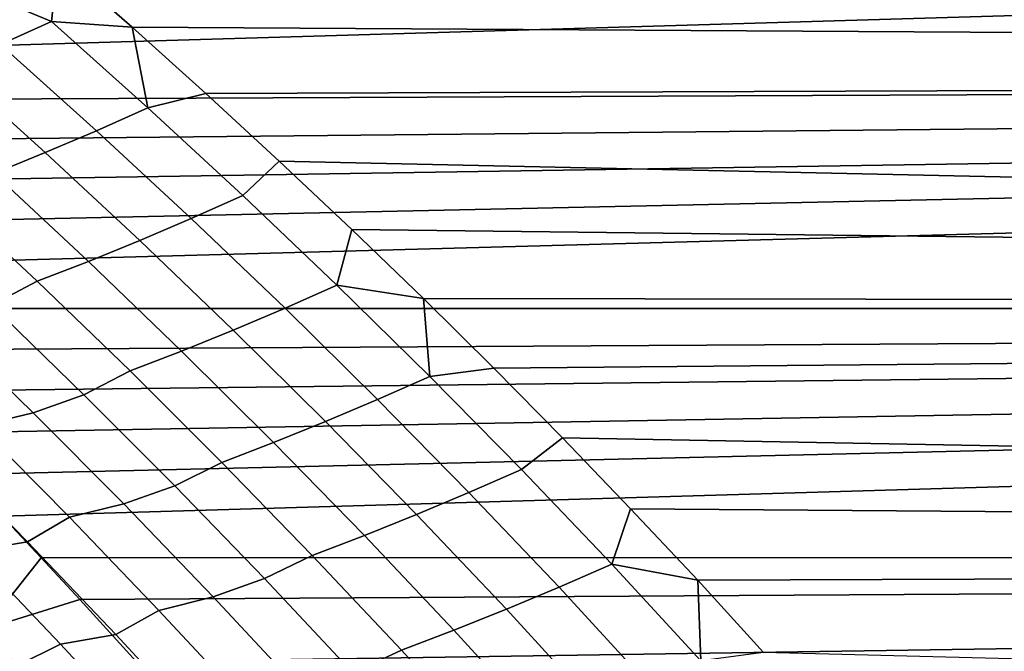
# Model space of a CAD drawing. Header units: metres. Extents: x -29 to 117, y -464 to 29.
# Tile 261 of 362: x 28.05 to 31.78, y 16.29 to 18.68. Entities that reach past the tile are written whole.
import ezdxf

# ---------------------------------------------------------------- set-up
doc = ezdxf.new("R2010")
doc.units = ezdxf.units.M
doc.layers.add('solid_24_501_056_XXX', color=7, linetype='CONTINUOUS')

msp = doc.modelspace()

# ---------------------------------------------------------------- linework, layer by layer
at = {"layer": 'solid_24_501_056_XXX'}
for points in [[(26.027601, 18.690506, 72.848618), (26.203482, 18.533615, 72.988213), (54.700001, 19.374289, 72.214767)], [(26.377296, 18.376322, 73.126068), (54.700001, 18.498892, 73.018822), (54.700001, 19.374289, 72.214767), (26.203482, 18.533615, 72.988213)], [(28.19315, 18.901491, 31.342468), (27.911694, 19.14316, 31.566217), (54.700001, 19.374289, 31.785229), (54.700001, 18.498892, 30.981176)], [(27.607986, 18.909508, 31.332251), (27.800459, 18.996, 31.425028), (28.19315, 18.901491, 31.342468), (28.168783, 18.676388, 31.134441)], [(28.168783, 18.676388, 31.134441), (27.975363, 18.589546, 31.043985), (27.607986, 18.909508, 31.332251)], [(28.168783, 18.676388, 31.134441), (28.19315, 18.901491, 31.342468), (28.473667, 18.654995, 31.119598)], [(28.473667, 18.654995, 31.119598), (28.19315, 18.901491, 31.342468), (54.700001, 18.498892, 30.981176)], [(28.168783, 18.676388, 31.134441), (28.533148, 18.350363, 30.847136), (28.338762, 18.263258, 30.759035), (27.975363, 18.589546, 31.043985)], [(28.168783, 18.676388, 31.134441), (28.473667, 18.654995, 31.119598), (28.533148, 18.350363, 30.847136)], [(28.753351, 18.403654, 30.897738), (28.473667, 18.654995, 31.119598), (54.700001, 18.498892, 30.981176)], [(28.533148, 18.350363, 30.847136), (28.473667, 18.654995, 31.119598), (28.753351, 18.403654, 30.897738)], [(27.975363, 18.589546, 31.043985), (28.338762, 18.263258, 30.759035), (28.144646, 18.180349, 30.666409), (27.782213, 18.506971, 30.94907)], [(26.377296, 18.376322, 73.126068), (26.548862, 18.218807, 73.262054), (54.700001, 18.498892, 73.018822)], [(26.548862, 18.218807, 73.262054), (26.717997, 18.061264, 73.396042), (54.700001, 18.498892, 73.018822)], [(26.717997, 18.061264, 73.396042), (26.88452, 17.903883, 73.527908), (54.700001, 18.498892, 73.018822)], [(26.88452, 17.903883, 73.527908), (27.048281, 17.746828, 73.657562), (54.700001, 18.498892, 73.018822)], [(27.209517, 17.589853, 73.785248), (54.700001, 17.59016, 73.785004), (54.700001, 18.498892, 73.018822), (27.048281, 17.746828, 73.657562)], [(27.782213, 18.506971, 30.94907), (28.144646, 18.180349, 30.666409), (27.950939, 18.101692, 30.569319), (27.58947, 18.428722, 30.84976)], [(29.03117, 18.148201, 30.677647), (28.753351, 18.403654, 30.897738), (54.700001, 18.498892, 30.981176), (54.700001, 17.59016, 30.215)], [(28.893394, 18.017872, 30.563232), (28.533148, 18.350363, 30.847136), (28.753351, 18.403654, 30.897738), (29.03117, 18.148201, 30.677647)], [(28.533148, 18.350363, 30.847136), (28.893394, 18.017872, 30.563232), (28.698021, 17.930592, 30.47752), (28.338762, 18.263258, 30.759035)], [(28.338762, 18.263258, 30.759035), (28.698021, 17.930592, 30.47752), (28.50292, 17.847435, 30.387213), (28.144646, 18.180349, 30.666409)], [(28.144646, 18.180349, 30.666409), (28.50292, 17.847435, 30.387213), (28.308231, 17.768456, 30.292376), (27.950939, 18.101692, 30.569319)], [(29.249353, 17.678862, 30.282848), (28.893394, 18.017872, 30.563232), (29.03117, 18.148201, 30.677647), (29.306091, 17.889402, 30.460054)], [(29.306091, 17.889402, 30.460054), (29.03117, 18.148201, 30.677647), (54.700001, 17.59016, 30.215)], [(27.950939, 18.101692, 30.569319), (28.308231, 17.768456, 30.292376), (28.114096, 17.693716, 30.193075), (27.757784, 18.027346, 30.467836)], [(27.757784, 18.027346, 30.467836), (28.114096, 17.693716, 30.193075), (27.941925, 17.602943, 30.073074), (27.58864, 17.935741, 30.344128)], [(28.893394, 18.017872, 30.563232), (29.249353, 17.678862, 30.282848), (29.052977, 17.591499, 30.199554), (28.698021, 17.930592, 30.47752)], [(28.698021, 17.930592, 30.47752), (29.052977, 17.591499, 30.199554), (28.856874, 17.508181, 30.111599), (28.50292, 17.847435, 30.387213)], [(29.249353, 17.678862, 30.282848), (29.306091, 17.889402, 30.460054), (29.577089, 17.628056, 30.245651)], [(29.577089, 17.628056, 30.245651), (29.306091, 17.889402, 30.460054), (54.700001, 17.59016, 30.215)], [(28.50292, 17.847435, 30.387213), (28.856874, 17.508181, 30.111599), (28.661186, 17.42897, 30.019045), (28.308231, 17.768456, 30.292376)], [(28.308231, 17.768456, 30.292376), (28.661186, 17.42897, 30.019045), (28.466053, 17.353922, 29.921961), (28.114096, 17.693716, 30.193075)], [(28.114096, 17.693716, 30.193075), (28.466053, 17.353922, 29.921961), (28.290869, 17.264124, 29.80567), (27.941925, 17.602943, 30.073074)], [(29.249353, 17.678862, 30.282848), (29.600866, 17.333279, 30.006105), (29.403467, 17.245926, 29.925257), (29.052977, 17.591499, 30.199554)], [(29.249353, 17.678862, 30.282848), (29.577089, 17.628056, 30.245651), (29.600866, 17.333279, 30.006105)], [(27.941925, 17.602943, 30.073074), (28.290869, 17.264124, 29.80567), (28.09906, 17.195707, 29.698441), (27.751295, 17.534843, 29.963633)], [(29.843132, 17.364986, 30.035091), (29.577089, 17.628056, 30.245651), (54.700001, 17.59016, 30.215)], [(29.600866, 17.333279, 30.006105), (29.577089, 17.628056, 30.245651), (29.843132, 17.364986, 30.035091)], [(27.209517, 17.589853, 73.785248), (27.368374, 17.43285, 73.911087), (54.700001, 17.59016, 73.785004)], [(27.368374, 17.43285, 73.911087), (27.524921, 17.275803, 74.035126), (54.700001, 17.59016, 73.785004)], [(27.524921, 17.275803, 74.035126), (27.679228, 17.118692, 74.157402), (54.700001, 17.59016, 73.785004)], [(27.679228, 17.118692, 74.157402), (27.831364, 16.961498, 74.277962), (54.700001, 17.59016, 73.785004)], [(27.831364, 16.961498, 74.277962), (27.981396, 16.804203, 74.396851), (54.700001, 17.59016, 73.785004)], [(28.129396, 16.646782, 74.514099), (54.700001, 16.649729, 74.511917), (54.700001, 17.59016, 73.785004), (27.981396, 16.804203, 74.396851)], [(29.052977, 17.591499, 30.199554), (29.403467, 17.245926, 29.925257), (29.206343, 17.162544, 29.839684), (28.856874, 17.508181, 30.111599)], [(30.103823, 17.10047, 29.828533), (29.843132, 17.364986, 30.035091), (54.700001, 17.59016, 30.215), (54.700001, 16.649729, 29.488081)], [(28.09906, 17.195707, 29.698441), (27.893084, 17.146635, 29.598394), (27.544903, 17.487247, 29.862673), (27.751295, 17.534843, 29.963633)], [(28.856874, 17.508181, 30.111599), (29.206343, 17.162544, 29.839684), (29.009638, 17.083189, 29.749443), (28.661186, 17.42897, 30.019045)], [(28.661186, 17.42897, 30.019045), (29.009638, 17.083189, 29.749443), (28.813488, 17.007921, 29.654606), (28.466053, 17.353922, 29.921961)], [(28.466053, 17.353922, 29.921961), (28.813488, 17.007921, 29.654606), (28.635311, 16.919247, 29.542021), (28.290869, 17.264124, 29.80567)], [(29.947767, 16.981071, 29.733122), (29.600866, 17.333279, 30.006105), (29.843132, 17.364986, 30.035091), (30.103823, 17.10047, 29.828533)], [(29.600866, 17.333279, 30.006105), (29.947767, 16.981071, 29.733122), (29.749329, 16.893826, 29.654747), (29.403467, 17.245926, 29.925257)], [(28.290869, 17.264124, 29.80567), (28.635311, 16.919247, 29.542021), (28.442308, 16.850601, 29.437035), (28.09906, 17.195707, 29.698441)], [(29.403467, 17.245926, 29.925257), (29.749329, 16.893826, 29.654747), (29.551167, 16.810472, 29.571581), (29.206343, 17.162544, 29.839684)], [(28.442308, 16.850601, 29.437035), (28.236704, 16.800097, 29.337957), (27.893084, 17.146635, 29.598394), (28.09906, 17.195707, 29.698441)], [(29.206343, 17.162544, 29.839684), (29.551167, 16.810472, 29.571581), (29.353424, 16.73107, 29.483683), (29.009638, 17.083189, 29.749443)], [(27.893084, 17.146635, 29.598394), (28.236704, 16.800097, 29.337957), (28.077982, 16.706852, 29.199989), (27.739243, 17.051064, 29.455498)], [(29.009638, 17.083189, 29.749443), (29.353424, 16.73107, 29.483683), (29.156242, 16.655676, 29.391119), (28.813488, 17.007921, 29.654606)], [(30.289894, 16.622185, 29.464018), (29.947767, 16.981071, 29.733122), (30.103823, 17.10047, 29.828533), (30.361376, 16.832481, 29.624397)], [(30.361376, 16.832481, 29.624397), (30.103823, 17.10047, 29.828533), (54.700001, 16.649729, 29.488081)], [(28.077982, 16.706852, 29.199989), (27.867466, 16.672523, 29.097828), (27.527502, 17.01894, 29.353157), (27.739243, 17.051064, 29.455498)], [(28.813488, 17.007921, 29.654606), (29.156242, 16.655676, 29.391119), (28.975094, 16.568272, 29.28224), (28.635311, 16.919247, 29.542021)], [(29.947767, 16.981071, 29.733122), (30.289894, 16.622185, 29.464018), (30.090397, 16.535147, 29.38814), (29.749329, 16.893826, 29.654747)], [(28.635311, 16.919247, 29.542021), (28.975094, 16.568272, 29.28224), (28.780884, 16.499493, 29.179522), (28.442308, 16.850601, 29.437035)], [(29.749329, 16.893826, 29.654747), (30.090397, 16.535147, 29.38814), (29.891178, 16.451921, 29.307405), (29.551167, 16.810472, 29.571581)], [(28.780884, 16.499493, 29.179522), (28.575607, 16.447601, 29.081467), (28.236704, 16.800097, 29.337957), (28.442308, 16.850601, 29.437035)], [(30.289894, 16.622185, 29.464018), (30.361376, 16.832481, 29.624397), (30.615387, 16.561588, 29.423159)], [(30.615387, 16.561588, 29.423159), (30.361376, 16.832481, 29.624397), (54.700001, 16.649729, 29.488081)], [(27.915043, 16.376852, 74.722275), (28.129396, 16.646782, 74.514099), (27.981396, 16.804203, 74.396851), (27.697229, 16.611034, 74.551651)], [(28.236704, 16.800097, 29.337957), (28.575607, 16.447601, 29.081467), (28.412062, 16.35688, 28.948389), (28.077982, 16.706852, 29.199989)], [(29.551167, 16.810472, 29.571581), (29.891178, 16.451921, 29.307405), (29.692383, 16.372566, 29.221876), (29.353424, 16.73107, 29.483683)], [(28.412062, 16.35688, 28.948389), (28.202709, 16.320362, 28.846479), (27.867466, 16.672523, 29.097828), (28.077982, 16.706852, 29.199989)], [(29.353424, 16.73107, 29.483683), (29.692383, 16.372566, 29.221876), (29.49415, 16.297142, 29.131611), (29.156242, 16.655676, 29.391119)], [(27.867466, 16.672523, 29.097828), (28.202709, 16.320362, 28.846479), (28.040365, 16.239365, 28.706215), (27.709751, 16.589241, 28.952984)], [(27.915043, 16.376852, 74.722275), (28.275431, 16.489212, 74.629753), (28.129396, 16.646782, 74.514099)], [(28.129396, 16.646782, 74.514099), (28.275431, 16.489212, 74.629753), (54.700001, 16.649729, 74.511917)], [(28.275431, 16.489212, 74.629753), (28.490952, 16.252529, 74.800339), (54.700001, 16.649729, 74.511917)], [(28.490952, 16.252529, 74.800339), (28.70244, 16.015373, 74.967537), (54.700001, 16.649729, 74.511917)], [(28.70244, 16.015373, 74.967537), (28.909801, 15.777826, 75.131371), (54.700001, 16.649729, 74.511917)], [(29.112577, 15.540188, 75.291687), (54.700001, 15.679295, 75.198273), (54.700001, 16.649729, 74.511917), (28.909801, 15.777826, 75.131371)], [(29.156242, 16.655676, 29.391119), (29.49415, 16.297142, 29.131611), (29.310053, 16.211163, 29.026428), (28.975094, 16.568272, 29.28224)], [(30.865036, 16.288794, 29.225559), (30.615387, 16.561588, 29.423159), (54.700001, 16.649729, 29.488081), (54.700001, 15.679295, 28.801731)], [(30.289894, 16.622185, 29.464018), (30.627058, 16.25658, 29.198931), (30.426487, 16.169853, 29.125568), (30.090397, 16.535147, 29.38814)], [(30.289894, 16.622185, 29.464018), (30.615387, 16.561588, 29.423159), (30.627058, 16.25658, 29.198931)], [(28.975094, 16.568272, 29.28224), (29.310053, 16.211163, 29.026428), (29.114624, 16.142347, 28.926003), (28.780884, 16.499493, 29.179522)], [(30.627058, 16.25658, 29.198931), (30.615387, 16.561588, 29.423159), (30.865036, 16.288794, 29.225559)], [(30.090397, 16.535147, 29.38814), (30.426487, 16.169853, 29.125568), (30.226196, 16.086859, 29.047291), (29.891178, 16.451921, 29.307405)], [(27.915043, 16.376852, 74.722275), (28.130747, 16.139912, 74.891174), (28.490952, 16.252529, 74.800339), (28.275431, 16.489212, 74.629753)], [(29.114624, 16.142347, 28.926003), (28.90963, 16.089115, 28.829023), (28.575607, 16.447601, 29.081467), (28.780884, 16.499493, 29.179522)], [(28.575607, 16.447601, 29.081467), (28.90963, 16.089115, 28.829023), (28.741327, 16.00112, 28.700796), (28.412062, 16.35688, 28.948389)], [(29.891178, 16.451921, 29.307405), (30.226196, 16.086859, 29.047291), (30.026329, 16.007652, 28.964151), (29.692383, 16.372566, 29.221876)], [(28.130747, 16.139912, 74.891174), (27.915043, 16.376852, 74.722275), (27.575832, 16.236086, 74.857529), (27.790363, 15.999422, 75.02375)], [(29.692383, 16.372566, 29.221876), (30.026329, 16.007652, 28.964151), (29.82703, 15.932294, 28.876211), (29.49415, 16.297142, 29.131611)], [(28.741327, 16.00112, 28.700796), (28.533073, 15.962435, 28.599207), (28.202709, 16.320362, 28.846479), (28.412062, 16.35688, 28.948389)], [(28.202709, 16.320362, 28.846479), (28.533073, 15.962435, 28.599207), (28.366165, 15.883907, 28.463482), (28.040365, 16.239365, 28.706215)], [(29.49415, 16.297142, 29.131611), (29.82703, 15.932294, 28.876211), (29.640009, 15.8479, 28.774714), (29.310053, 16.211163, 29.026428)]]:
    msp.add_3dface(points, dxfattribs=at)

doc.saveas('drawing.dxf')
